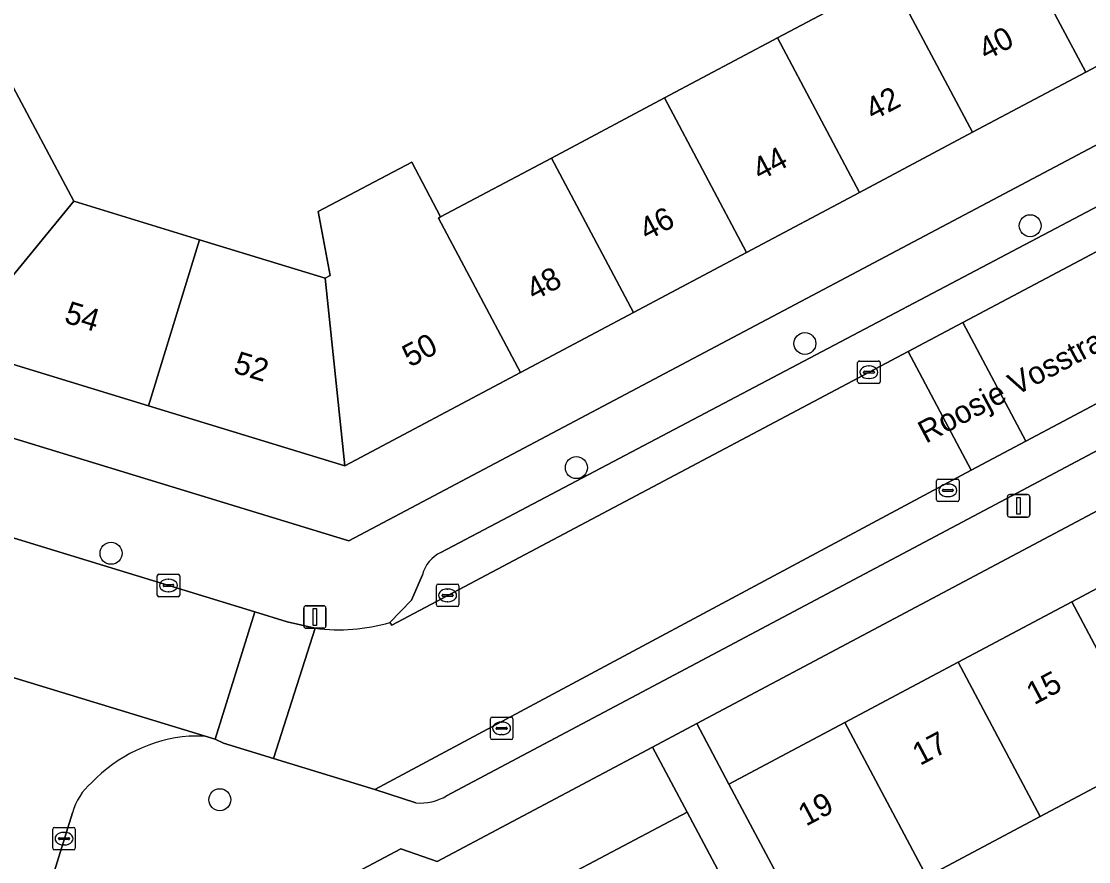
# Model space of a CAD drawing. Extents: x 160304 to 160955, y 383684 to 384161.
# Drawn here: x 160714.82 to 160762.28, y 383838.38 to 383875.75 of the extents above; entities that cross this region are included whole.
import ezdxf

# ---------------------------------------------------------------- set-up
doc = ezdxf.new("R2010")
doc.units = 0
for name, color, linetype in [('IMGEO_Boom', 7, 'Continuous'), ('IMGEO_Erf', 7, 'Continuous'), ('IMGEO_Kolk', 7, 'Continuous'), ('IMGEO_Lichtmast', 7, 'Continuous'), ('IMGEO_Openbare_ruimte_label', 7, 'Continuous'), ('IMGEO_Pand', 7, 'Continuous'), ('IMGEO_Pand_nummerreeks', 7, 'Continuous'), ('IMGEO_Parkeervlak_open', 7, 'Continuous'), ('IMGEO_Rijbaan_lokaal_open', 7, 'Continuous'), ('IMGEO_Voetpad_open', 7, 'Continuous')]:
    doc.layers.add(name, color=color, linetype=linetype)

msp = doc.modelspace()

# ---------------------------------------------------------------- linework, layer by layer
at = {"layer": 'IMGEO_Boom'}
for centre in [(160759.677, 383866.663), (160749.659, 383861.426), (160739.498, 383855.904), (160718.809, 383852.096), (160723.644, 383841.136)]:
    msp.add_circle(centre, 0.489, dxfattribs=at)
at = {"layer": 'IMGEO_Erf'}
for points in [[(160696.844, 383882.915), (160709.724, 383858.649), (160729.382, 383852.644), (160784.889, 383882.06), (160783.419, 383884.791), (160777.227, 383881.501), (160772.2, 383878.83), (160767.173, 383876.159), (160762.146, 383873.488), (160757.119, 383870.817), (160752.092, 383868.146), (160747.065, 383865.475), (160742.038, 383862.804), (160737.011, 383860.133), (160729.196, 383855.981), (160720.48, 383858.649), (160711.848, 383861.291), (160707.647, 383869.198), (160704.955, 383874.264), (160702.264, 383879.33), (160699.572, 383884.396)], [(160761.524, 383849.94), (160766.568, 383852.624), (160772.352, 383855.702), (160770.995, 383858.413), (160744.852, 383844.521), (160746.282, 383841.829), (160751.433, 383844.57), (160756.478, 383847.255)], [(160734.168, 383835.135), (160739.273, 383837.851), (160744.418, 383840.589), (160742.884, 383843.475), (160733.308, 383838.386), (160731.697, 383838.95), (160717.579, 383831.466), (160707.563, 383798.475), (160711.75, 383797.173), (160714.27, 383805.428), (160715.618, 383809.843), (160716.966, 383814.258), (160718.314, 383818.674), (160721.24, 383828.255), (160729.062, 383832.418)]]:
    msp.add_lwpolyline(points, close=True, dxfattribs=at)
for points in [[(160714.461, 383872.819), (160717.152, 383867.753), (160722.743, 383866.042), (160728.334, 383864.331), (160728.545, 383864.443), (160728.02, 383867.3), (160732.183, 383869.49), (160733.464, 383867.057), (160738.388, 383869.673), (160743.415, 383872.344), (160748.443, 383875.015), (160753.47, 383877.686), (160758.497, 383880.357), (160763.524, 383883.027)], [(160765.172, 383843.081), (160760.126, 383840.396), (160755.081, 383837.711), (160749.931, 383834.971), (160755.97, 383823.719), (160758.045, 383824.622), (160759.509, 383821.261), (160765.694, 383824.422)]]:
    msp.add_lwpolyline(points, dxfattribs=at)
at = {"layer": 'IMGEO_Kolk'}
for p, q in [((160752.006, 383859.721), (160752.006, 383860.573)), ((160752.081, 383860.647), (160752.933, 383860.647)), ((160752.494, 383860.427), (160752.519, 383860.427)), ((160753.007, 383860.573), (160753.007, 383859.721)), ((160752.265, 383860.141), (160752.265, 383860.153)), ((160752.703, 383860.104), (160752.305, 383860.104)), ((160752.308, 383860.19), (160752.706, 383860.19)), ((160752.517, 383859.867), (160752.492, 383859.867)), ((160752.749, 383860.153), (160752.749, 383860.141)), ((160752.933, 383859.647), (160752.081, 383859.647)), ((160755.516, 383854.468), (160755.516, 383855.32)), ((160755.591, 383855.394), (160756.443, 383855.394)), ((160756.004, 383855.174), (160756.029, 383855.174)), ((160756.517, 383855.32), (160756.517, 383854.468)), ((160755.775, 383854.888), (160755.775, 383854.9)), ((160756.213, 383854.851), (160755.815, 383854.851)), ((160755.818, 383854.937), (160756.216, 383854.937)), ((160756.259, 383854.9), (160756.259, 383854.888)), ((160756.443, 383854.394), (160755.591, 383854.394)), ((160756.027, 383854.614), (160756.002, 383854.614)), ((160720.863, 383850.239), (160720.863, 383851.091)), ((160720.938, 383851.165), (160721.79, 383851.165)), ((160721.351, 383850.945), (160721.376, 383850.945)), ((160721.864, 383851.091), (160721.864, 383850.239)), ((160721.122, 383850.659), (160721.122, 383850.671)), ((160721.56, 383850.622), (160721.162, 383850.622)), ((160721.165, 383850.708), (160721.563, 383850.708)), ((160721.374, 383850.385), (160721.349, 383850.385)), ((160721.606, 383850.671), (160721.606, 383850.659)), ((160733.273, 383849.798), (160733.273, 383850.65)), ((160733.348, 383850.724), (160734.2, 383850.724)), ((160733.761, 383850.504), (160733.786, 383850.504)), ((160734.274, 383850.65), (160734.274, 383849.798)), ((160721.79, 383850.165), (160720.938, 383850.165)), ((160733.532, 383850.218), (160733.532, 383850.23)), ((160733.97, 383850.181), (160733.572, 383850.181)), ((160733.575, 383850.267), (160733.973, 383850.267)), ((160733.784, 383849.944), (160733.759, 383849.944)), ((160734.016, 383850.23), (160734.016, 383850.218)), ((160734.2, 383849.724), (160733.348, 383849.724)), ((160735.675, 383843.886), (160735.675, 383844.738)), ((160735.75, 383844.812), (160736.602, 383844.812)), ((160736.676, 383844.738), (160736.676, 383843.886)), ((160735.934, 383844.306), (160735.934, 383844.318)), ((160736.372, 383844.269), (160735.974, 383844.269)), ((160735.977, 383844.355), (160736.375, 383844.355)), ((160736.163, 383844.592), (160736.188, 383844.592)), ((160736.418, 383844.318), (160736.418, 383844.306)), ((160736.602, 383843.812), (160735.75, 383843.812)), ((160736.186, 383844.032), (160736.161, 383844.032)), ((160716.217, 383838.98), (160716.217, 383839.832)), ((160716.292, 383839.906), (160717.144, 383839.906)), ((160716.519, 383839.449), (160716.917, 383839.449)), ((160716.705, 383839.686), (160716.73, 383839.686)), ((160717.218, 383839.832), (160717.218, 383838.98)), ((160716.476, 383839.4), (160716.476, 383839.412)), ((160716.914, 383839.363), (160716.516, 383839.363)), ((160716.728, 383839.126), (160716.703, 383839.126)), ((160716.96, 383839.412), (160716.96, 383839.4)), ((160717.144, 383838.906), (160716.292, 383838.906))]:
    msp.add_line(p, q, dxfattribs=at)
for points in [[(160752.006, 383859.721), (160752.006, 383860.573)], [(160752.081, 383860.647), (160752.933, 383860.647)], [(160753.007, 383860.573), (160753.007, 383859.721)], [(160752.933, 383859.647), (160752.081, 383859.647)], [(160755.516, 383854.468), (160755.516, 383855.32)], [(160755.591, 383855.394), (160756.443, 383855.394)], [(160756.517, 383855.32), (160756.517, 383854.468)], [(160756.443, 383854.394), (160755.591, 383854.394)], [(160720.863, 383850.239), (160720.863, 383851.091)], [(160720.938, 383851.165), (160721.79, 383851.165)], [(160721.864, 383851.091), (160721.864, 383850.239)], [(160733.273, 383849.798), (160733.273, 383850.65)], [(160733.348, 383850.724), (160734.2, 383850.724)], [(160734.274, 383850.65), (160734.274, 383849.798)], [(160721.79, 383850.165), (160720.938, 383850.165)], [(160734.2, 383849.724), (160733.348, 383849.724)], [(160735.675, 383843.886), (160735.675, 383844.738)], [(160735.75, 383844.812), (160736.602, 383844.812)], [(160736.676, 383844.738), (160736.676, 383843.886)], [(160736.602, 383843.812), (160735.75, 383843.812)], [(160716.217, 383838.98), (160716.217, 383839.832)], [(160716.292, 383839.906), (160717.144, 383839.906)], [(160717.218, 383839.832), (160717.218, 383838.98)], [(160717.144, 383838.906), (160716.292, 383838.906)]]:
    msp.add_lwpolyline(points, dxfattribs=at)
for centre, radius, start, end in [((160752.083, 383860.571), 0.0765, 91.552, 178.448), ((160752.083, 383860.571), 0.0765, 91.552, 178.448), ((160752.931, 383860.571), 0.0765, 1.552, 88.448), ((160752.931, 383860.571), 0.0765, 1.552, 88.448), ((160752.305, 383860.15), 0.0403, 85.8775, 175.7526), ((160752.302, 383860.14), 0.0366, 178.938, 274.7102), ((160752.706, 383860.147), 0.043, 264.8664, 352.4533), ((160752.71, 383860.152), 0.0386, 1.7309, 96.639), ((160752.083, 383859.723), 0.0765, 181.552, 268.448), ((160752.083, 383859.723), 0.0765, 181.552, 268.448), ((160752.931, 383859.723), 0.0765, 271.552, 358.448), ((160752.931, 383859.723), 0.0765, 271.552, 358.448), ((160755.593, 383855.318), 0.0765, 91.552, 178.448), ((160755.593, 383855.318), 0.0765, 91.552, 178.448), ((160756.441, 383855.318), 0.0765, 1.552, 88.448), ((160756.441, 383855.318), 0.0765, 1.552, 88.448), ((160755.815, 383854.897), 0.0403, 85.8775, 175.7526), ((160755.812, 383854.887), 0.0366, 178.938, 274.7102), ((160756.216, 383854.894), 0.043, 264.8664, 352.4533), ((160756.22, 383854.899), 0.0386, 1.7309, 96.639), ((160755.593, 383854.47), 0.0765, 181.552, 268.448), ((160755.593, 383854.47), 0.0765, 181.552, 268.448), ((160756.441, 383854.47), 0.0765, 271.552, 358.448), ((160756.441, 383854.47), 0.0765, 271.552, 358.448), ((160720.94, 383851.089), 0.0765, 91.552, 178.448), ((160720.94, 383851.089), 0.0765, 91.552, 178.448), ((160721.788, 383851.089), 0.0765, 1.552, 88.448), ((160721.788, 383851.089), 0.0765, 1.552, 88.448), ((160721.162, 383850.668), 0.0403, 85.8775, 175.7526), ((160721.159, 383850.658), 0.0366, 178.938, 274.7102), ((160721.563, 383850.665), 0.043, 264.8664, 352.4533), ((160721.567, 383850.67), 0.0386, 1.7309, 96.639), ((160733.35, 383850.648), 0.0765, 91.552, 178.448), ((160733.35, 383850.648), 0.0765, 91.552, 178.448), ((160734.198, 383850.648), 0.0765, 1.552, 88.448), ((160734.198, 383850.648), 0.0765, 1.552, 88.448), ((160720.94, 383850.241), 0.0765, 181.552, 268.448), ((160720.94, 383850.241), 0.0765, 181.552, 268.448), ((160721.788, 383850.241), 0.0765, 271.552, 358.448), ((160721.788, 383850.241), 0.0765, 271.552, 358.448), ((160733.572, 383850.227), 0.0403, 85.8775, 175.7526), ((160733.569, 383850.217), 0.0366, 178.938, 274.7102), ((160733.973, 383850.224), 0.043, 264.8664, 352.4533), ((160733.977, 383850.229), 0.0386, 1.7309, 96.639), ((160733.35, 383849.8), 0.0765, 181.552, 268.448), ((160733.35, 383849.8), 0.0765, 181.552, 268.448), ((160734.198, 383849.8), 0.0765, 271.552, 358.448), ((160734.198, 383849.8), 0.0765, 271.552, 358.448), ((160735.752, 383844.736), 0.0765, 91.552, 178.448), ((160735.752, 383844.736), 0.0765, 91.552, 178.448), ((160736.6, 383844.736), 0.0765, 1.552, 88.448), ((160736.6, 383844.736), 0.0765, 1.552, 88.448), ((160735.974, 383844.315), 0.0403, 85.8775, 175.7526), ((160735.971, 383844.305), 0.0366, 178.938, 274.7102), ((160736.375, 383844.312), 0.043, 264.8664, 352.4533), ((160736.379, 383844.317), 0.0386, 1.7309, 96.639), ((160735.752, 383843.888), 0.0765, 181.552, 268.448), ((160735.752, 383843.888), 0.0765, 181.552, 268.448), ((160736.6, 383843.888), 0.0765, 271.552, 358.448), ((160736.6, 383843.888), 0.0765, 271.552, 358.448), ((160716.294, 383839.83), 0.0765, 91.552, 178.448), ((160716.294, 383839.83), 0.0765, 91.552, 178.448), ((160716.516, 383839.409), 0.0403, 85.8775, 175.7526), ((160716.921, 383839.411), 0.0386, 1.7309, 96.639), ((160717.142, 383839.83), 0.0765, 1.552, 88.448), ((160717.142, 383839.83), 0.0765, 1.552, 88.448), ((160716.294, 383838.982), 0.0765, 181.552, 268.448), ((160716.294, 383838.982), 0.0765, 181.552, 268.448), ((160716.513, 383839.399), 0.0366, 178.938, 274.7102), ((160716.917, 383839.406), 0.043, 264.8664, 352.4533), ((160717.142, 383838.982), 0.0765, 271.552, 358.448), ((160717.142, 383838.982), 0.0765, 271.552, 358.448)]:
    msp.add_arc(centre, radius, start, end, dxfattribs=at)
for centre, major_axis, ratio, start_param, end_param in [((160752.493, 383860.147), (-0.387, 0.002), 0.722429, 4.712389, 7.853982), ((160752.518, 383860.147), (-0.39, 0.002), 0.717154, 1.570796, 4.712389), ((160756.003, 383854.894), (-0.387, 0.002), 0.722429, 4.712389, 7.853982), ((160756.028, 383854.894), (-0.39, 0.002), 0.717154, 1.570796, 4.712389), ((160721.35, 383850.665), (-0.387, 0.002), 0.722429, 4.712389, 7.853982), ((160721.375, 383850.665), (-0.39, 0.002), 0.717154, 1.570796, 4.712389), ((160733.76, 383850.224), (-0.387, 0.002), 0.722429, 4.712389, 7.853982), ((160733.785, 383850.224), (-0.39, 0.002), 0.717154, 1.570796, 4.712389), ((160736.162, 383844.312), (-0.387, 0.002), 0.722429, 4.712389, 7.853982), ((160736.187, 383844.312), (-0.39, 0.002), 0.717154, 1.570796, 4.712389), ((160716.704, 383839.406), (-0.387, 0.002), 0.722429, 4.712389, 7.853982), ((160716.729, 383839.406), (-0.39, 0.002), 0.717154, 1.570796, 4.712389)]:
    msp.add_ellipse(centre, major_axis=major_axis, ratio=ratio, start_param=start_param, end_param=end_param, dxfattribs=at)
at = {"layer": 'IMGEO_Lichtmast'}
for p, q in [((160758.767, 383854.708), (160759.557, 383854.708)), ((160759.557, 383854.708), (160758.767, 383854.708)), ((160758.667, 383853.808), (160758.667, 383854.608)), ((160758.667, 383854.608), (160758.667, 383853.808)), ((160759.657, 383854.608), (160759.657, 383853.808)), ((160759.657, 383853.808), (160759.657, 383854.608)), ((160759.557, 383853.708), (160758.767, 383853.708)), ((160758.767, 383853.708), (160759.557, 383853.708)), ((160727.374, 383848.86), (160727.374, 383849.66)), ((160727.374, 383849.66), (160727.374, 383848.86)), ((160727.474, 383849.76), (160728.264, 383849.76)), ((160728.264, 383849.76), (160727.474, 383849.76)), ((160728.364, 383849.66), (160728.364, 383848.86)), ((160728.364, 383848.86), (160728.364, 383849.66)), ((160728.264, 383848.76), (160727.474, 383848.76)), ((160727.474, 383848.76), (160728.264, 383848.76))]:
    msp.add_line(p, q, dxfattribs=at)
for points in [[(160759.087, 383854.583), (160759.237, 383854.583), (160759.237, 383853.833), (160759.087, 383853.833), (160759.087, 383854.583)], [(160727.794, 383849.635), (160727.944, 383849.635), (160727.944, 383848.885), (160727.794, 383848.885), (160727.794, 383849.635)]]:
    msp.add_lwpolyline(points, dxfattribs=at)
for centre, start, end in [((160758.767, 383854.608), 90, 180), ((160758.767, 383854.608), 90, 180), ((160759.557, 383854.608), 0, 90), ((160759.557, 383854.608), 360, 90), ((160758.767, 383853.808), 180, 270), ((160758.767, 383853.808), 180, 270), ((160759.557, 383853.808), 270, 0), ((160759.557, 383853.808), 270, 0), ((160727.474, 383849.66), 90, 180), ((160727.474, 383849.66), 90, 180), ((160728.264, 383849.66), 0, 90), ((160728.264, 383849.66), 360, 90), ((160727.474, 383848.86), 180, 270), ((160727.474, 383848.86), 180, 270), ((160728.264, 383848.86), 270, 0), ((160728.264, 383848.86), 270, 0)]:
    msp.add_arc(centre, 0.1, start, end, dxfattribs=at)
at = {"layer": 'IMGEO_Pand'}
for points in [[(160763.524, 383883.027), (160758.497, 383880.357), (160762.146, 383873.488), (160767.173, 383876.159)], [(160758.497, 383880.357), (160753.47, 383877.686), (160757.119, 383870.817), (160762.146, 383873.488)], [(160748.443, 383875.015), (160752.092, 383868.146), (160757.119, 383870.817), (160753.47, 383877.686)], [(160748.443, 383875.015), (160743.415, 383872.344), (160747.065, 383865.475), (160752.092, 383868.146)], [(160714.461, 383872.819), (160707.647, 383869.198), (160711.848, 383861.291), (160717.152, 383867.753)], [(160743.415, 383872.344), (160738.388, 383869.673), (160742.038, 383862.804), (160747.065, 383865.475)], [(160733.361, 383867.002), (160733.464, 383867.057), (160732.183, 383869.49), (160728.02, 383867.3), (160728.545, 383864.443), (160728.334, 383864.331), (160729.196, 383855.981), (160737.011, 383860.133)], [(160738.388, 383869.673), (160733.464, 383867.057), (160733.361, 383867.002), (160737.011, 383860.133), (160742.038, 383862.804)], [(160722.743, 383866.042), (160717.152, 383867.753), (160711.848, 383861.291), (160720.48, 383858.649)], [(160728.334, 383864.331), (160722.743, 383866.042), (160720.48, 383858.649), (160729.196, 383855.981)], [(160766.568, 383852.624), (160761.524, 383849.94), (160765.172, 383843.081), (160770.217, 383845.765)], [(160756.478, 383847.255), (160760.126, 383840.396), (160765.172, 383843.081), (160761.524, 383849.94)], [(160756.478, 383847.255), (160751.433, 383844.57), (160755.081, 383837.711), (160760.126, 383840.396)], [(160751.433, 383844.57), (160746.282, 383841.829), (160748.631, 383837.415), (160749.931, 383834.971), (160755.081, 383837.711)], [(160742.918, 383831), (160748.064, 383833.738), (160746.767, 383836.176), (160744.418, 383840.589), (160739.273, 383837.851)]]:
    msp.add_lwpolyline(points, close=True, dxfattribs=at)
at = {"layer": 'IMGEO_Parkeervlak_open'}
for points in [[(160732.658, 383851.141), (160732.174, 383850.012), (160731.211, 383849.019), (160731.287, 383848.905), (160754.245, 383861.066), (160756.683, 383862.358), (160777.216, 383873.235), (160787.291, 383879.005), (160789.989, 383880.815), (160792.14, 383882.532), (160794.051, 383884.299)], [(160786.444, 383880.665), (160782.88, 383878.574), (160779.318, 383876.481), (160774.755, 383873.894), (160733.471, 383852.131)], [(160779.737, 383867.831), (160759.485, 383857.081), (160757.047, 383855.787), (160730.535, 383841.591), (160732.356, 383840.999)], [(160733.727, 383841.315), (160777.692, 383864.638)]]:
    msp.add_lwpolyline(points, dxfattribs=at)
for centre, radius, start, end in [((160734.117, 383850.772), 1.505, 115.4112, 165.8023), ((160732.552, 383843.28), 2.29, 265.0867, 300.872)]:
    msp.add_arc(centre, radius, start, end, dxfattribs=at)
at = {"layer": 'IMGEO_Rijbaan_lokaal_open'}
for points in [[(160777.216, 383873.235), (160756.683, 383862.358), (160759.485, 383857.081), (160779.737, 383867.831)], [(160690.596, 383870.951), (160690.661, 383870.827), (160690.719, 383870.695), (160691.029, 383870.06), (160693.268, 383865.723), (160693.499, 383865.285), (160701.279, 383850.551), (160708.902, 383848.26), (160722.95, 383843.985), (160723.445, 383843.834), (160725.199, 383849.489), (160708.098, 383854.731)], [(160727.887, 383848.768), (160726.037, 383842.971), (160730.535, 383841.591), (160757.047, 383855.787), (160754.245, 383861.066), (160731.287, 383848.905), (160731.211, 383849.019)], [(160722.279, 383843.97), (160722.95, 383843.985), (160708.902, 383848.26)], [(160715.178, 383834.409), (160717.1, 383840.554)]]:
    msp.add_lwpolyline(points, dxfattribs=at)
for points in [[(160756.683, 383862.358), (160754.245, 383861.066), (160757.047, 383855.787), (160759.485, 383857.081)], [(160727.887, 383848.768), (160726.64, 383849.047), (160725.199, 383849.489), (160723.445, 383843.834), (160723.807, 383843.655), (160726.037, 383842.971)]]:
    msp.add_lwpolyline(points, close=True, dxfattribs=at)
for centre, radius, start, end in [((160728.961, 383856.676), 7.981, 262.2639, 286.3727), ((160722.858, 383837.21), 6.785, 94.8986, 136.4092), ((160719.568, 383839.926), 2.547, 129.6241, 165.7342)]:
    msp.add_arc(centre, radius, start, end, dxfattribs=at)
at = {"layer": 'IMGEO_Voetpad_open'}
for points in [[(160795.654, 383892.917), (160793.205, 383896.093), (160788.843, 383894.871), (160786.11, 383893.415), (160787.636, 383890.542), (160787.26, 383889.314), (160786.733, 383887.593), (160786.352, 383886.349), (160783.419, 383884.791), (160784.889, 383882.06), (160729.382, 383852.644), (160709.724, 383858.649), (160696.844, 383882.915), (160693.86, 383881.358), (160692.837, 383880.981), (160692.989, 383880.566)], [(160733.471, 383852.131), (160774.755, 383873.894)], [(160777.692, 383864.638), (160733.727, 383841.315)], [(160731.697, 383838.95), (160733.308, 383838.386), (160742.884, 383843.475), (160744.852, 383844.521), (160770.995, 383858.413), (160772.352, 383855.702), (160775.444, 383857.347), (160776.688, 383856.968), (160778.409, 383856.443), (160779.749, 383856.033), (160781.345, 383853.033), (160784.351, 383854.625), (160786.477, 383855.764), (160784.614, 383859.091)], [(160708.098, 383854.731), (160725.199, 383849.489), (160726.64, 383849.047), (160727.887, 383848.768)], [(160731.211, 383849.019), (160732.174, 383850.012), (160732.658, 383851.141)], [(160748.631, 383837.415), (160746.282, 383841.829), (160744.852, 383844.521), (160742.884, 383843.475), (160744.418, 383840.589), (160746.767, 383836.176)], [(160732.356, 383840.999), (160730.535, 383841.591), (160726.037, 383842.971), (160723.807, 383843.655), (160723.445, 383843.834), (160722.95, 383843.985), (160722.279, 383843.97)], [(160717.1, 383840.554), (160715.178, 383834.409)], [(160715.922, 383831.861), (160717.579, 383831.466), (160731.697, 383838.95)]]:
    msp.add_lwpolyline(points, dxfattribs=at)
for centre, radius, start, end in [((160734.117, 383850.772), 1.505, 115.4112, 165.8023), ((160728.961, 383856.676), 7.981, 262.2639, 286.3727), ((160722.858, 383837.21), 6.785, 94.8986, 136.4092), ((160719.568, 383839.926), 2.547, 129.6241, 165.7342), ((160732.552, 383843.28), 2.29, 265.0867, 300.872)]:
    msp.add_arc(centre, radius, start, end, dxfattribs=at)

# ---------------------------------------------------------------- texts
at = {"layer": 'IMGEO_Openbare_ruimte_label'}
msp.add_text('Roosje Vosstraat', height=1, rotation=27.9747, dxfattribs=at).set_placement((160755.038, 383856.961))
at = {"layer": 'IMGEO_Pand_nummerreeks'}
for s, rotation, p in [('40', 27.9831, (160757.723, 383873.991)), ('42', 27.9831, (160752.691, 383871.318)), ('44', 27.9833, (160747.667, 383868.647)), ('46', 27.9833, (160742.64, 383865.976)), ('48', 27.9833, (160737.615, 383863.306)), ('54', 342.9813, (160716.679, 383862.373)), ('50', 27.9833, (160732.101, 383860.349)), ('52', 342.9813, (160724.197, 383860.145)), ('15', 28.0159, (160759.853, 383845.334)), ('17', 28.0159, (160754.781, 383842.636)), ('19', 28.0159, (160749.709, 383839.937))]:
    msp.add_text(s, height=1, rotation=rotation, dxfattribs=at).set_placement(p)

doc.saveas('drawing.dxf')
